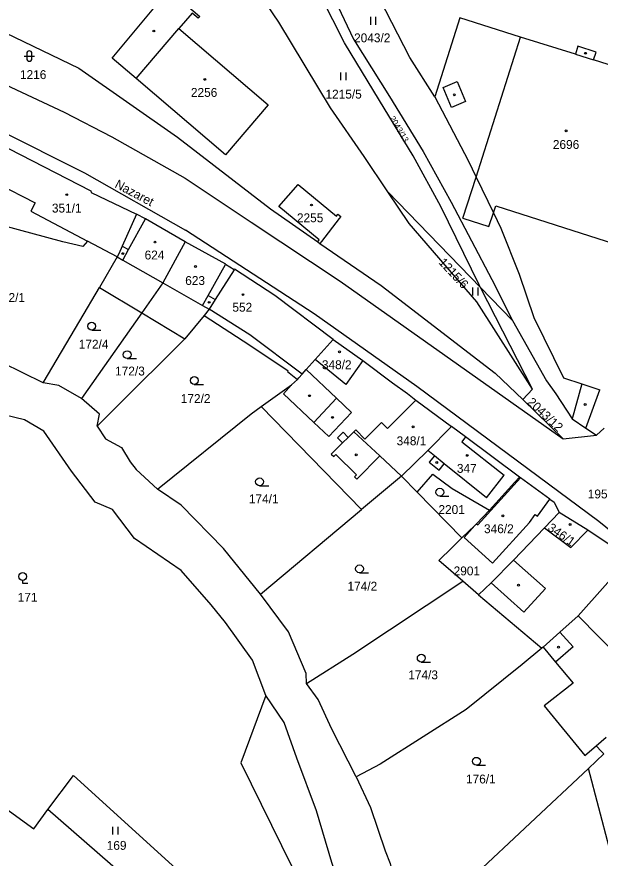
# Model space of a CAD drawing. Extents: x -679220 to -673243, y -1075091 to -1066557.
# Drawn here: x -676840.9 to -676729.1, y -1071084.9 to -1070923.7 of the extents above; entities that cross this region are included whole.
import ezdxf

# ---------------------------------------------------------------- set-up
doc = ezdxf.new("R2010")
doc.units = 0
for name, color, linetype in [('Hranice parcel', 7, 'Continuous'), ('Parcelní čísla', 7, 'Continuous'), ('Pop  PČ popisy', 7, 'Continuous'), ('Vnitřní kresba', 7, 'Continuous'), ('Značky budov', 7, 'Continuous'), ('Značky kultur', 7, 'Continuous')]:
    doc.layers.add(name, color=color, linetype=linetype)

msp = doc.modelspace()

# ---------------------------------------------------------------- linework, layer by layer
at = {"layer": 'Hranice parcel'}
for p, q in [((-676769.77, -1070957.23), (-676752.03, -1070975.55)), ((-676783.22, -1070966.81), (-676782.84, -1070967.13)), ((-676821.65, -1070969.72), (-676825.04, -1070975.54)), ((-676825.04, -1070975.54), (-676816.93, -1070980.4)), ((-676742.04, -1070995.05), (-676752.03, -1070975.55)), ((-676745.88, -1070981.9), (-676752.03, -1070975.55)), ((-676816.93, -1070980.4), (-676828.47, -1070996.8)), ((-676816.93, -1070980.4), (-676808.67, -1070985.41)), ((-676805, -1070980.91), (-676808.67, -1070985.41)), ((-676783.7, -1070989.38), (-676780.26, -1070985.51)), ((-676780.26, -1070985.51), (-676774.59, -1070989.57)), ((-676743.93, -1070997), (-676742.04, -1070995.05)), ((-676743.93, -1070997), (-676736.2, -1071004.57)), ((-676774.84, -1071018.09), (-676794.06, -1070998.39)), ((-676736.2, -1071004.57), (-676729.79, -1071003.87)), ((-676729.79, -1071003.87), (-676728.32, -1071002.5)), ((-676767.17, -1071011.67), (-676774.84, -1071018.09)), ((-676767.17, -1071011.67), (-676764.17, -1071014.74)), ((-676755.59, -1071023.51), (-676764.17, -1071014.74)), ((-676741.09, -1071019.37), (-676738.78, -1071016.09)), ((-676794.2, -1071034.3), (-676774.84, -1071018.09)), ((-676755.59, -1071023.51), (-676753.13, -1071021.18)), ((-676753.13, -1071021.18), (-676755.18, -1071023.42)), ((-676752.42, -1071034.41), (-676755.41, -1071031.83)), ((-676752.42, -1071034.41), (-676740.28, -1071044.67)), ((-676740.06, -1071044.47), (-676740.28, -1071044.67)), ((-676731.35, -1071067.66), (-676728.42, -1071064.9)), ((-676758.33, -1071092.97), (-676731.35, -1071067.66))]:
    msp.add_line(p, q, dxfattribs=at)
for points in [[(-676752.03, -1070975.55), (-676752.29, -1070975.05), (-676759.61, -1070960.04), (-676764.95, -1070950.34), (-676771.37, -1070939.74), (-676778.11, -1070928.74), (-676784.88, -1070915.33), (-676793.82, -1070899.05)], [(-676912.7, -1070900.6), (-676909.88, -1070907.03), (-676907.6, -1070909.13), (-676904.37, -1070911), (-676896.97, -1070914.08), (-676891.3, -1070915.74), (-676881.71, -1070917.58), (-676875.4, -1070917.77), (-676862.57, -1070921.84), (-676846.69, -1070925.09), (-676829, -1070933.55), (-676810.06, -1070946.81), (-676792.28, -1070960.49), (-676783.22, -1070966.81)], [(-676790.8, -1070899.53), (-676782.96, -1070914.09), (-676776.35, -1070928.02), (-676769.47, -1070938.96), (-676763.01, -1070949.54), (-676757.67, -1070959.24), (-676749.85, -1070974.05), (-676746.19, -1070981.35), (-676745.88, -1070981.9)], [(-676760.79, -1070939.06), (-676765.58, -1070931.53), (-676771.32, -1070920.3), (-676783.03, -1070900.39)], [(-676769.77, -1070957.23), (-676774.29, -1070950.5), (-676780.8, -1070941.14), (-676790.67, -1070924.75), (-676798.78, -1070912.74), (-676801.72, -1070907.71)], [(-676805.81, -1070923.65), (-676806.13, -1070924.02), (-676807.27, -1070923.03), (-676809.85, -1070925.96), (-676792.74, -1070940.58), (-676800.91, -1070950.14), (-676818.02, -1070935.52), (-676822.59, -1070931.62), (-676812.04, -1070918.93), (-676812.49, -1070918.55), (-676812.17, -1070918.18), (-676805.81, -1070923.65)], [(-676711.82, -1070952.75), (-676720.85, -1070949.5), (-676716.7, -1070936.22), (-676716.48, -1070935.5), (-676719.09, -1070934.75), (-676719.32, -1070935.47), (-676730.38, -1070932), (-676729.9, -1070930.48), (-676733.36, -1070929.38), (-676733.84, -1070930.91), (-676744.34, -1070927.62), (-676755.97, -1070923.94), (-676760.79, -1070939.06)], [(-676854.57, -1070932.21), (-676848.22, -1070934.35), (-676831.76, -1070942.01), (-676822.66, -1070946.69), (-676808.6, -1070954.61), (-676795.99, -1070963.07), (-676778.93, -1070974.34), (-676736.2, -1071004.57)], [(-676760.79, -1070939.06), (-676754.42, -1070951.24), (-676752.89, -1070954.41), (-676749.57, -1070961.3), (-676748.16, -1070964.22), (-676744.64, -1070973.04), (-676741.79, -1070981.29), (-676736.11, -1070992.9), (-676732.6, -1070994.05), (-676734.49, -1071000.73)], [(-676850.73, -1070945.15), (-676845.49, -1070947.41), (-676842.43, -1070948.93), (-676826.69, -1070957.04), (-676826.64, -1070957.36), (-676817.93, -1070961.5)], [(-676783.22, -1070966.81), (-676782.91, -1070966.42), (-676790.64, -1070960.08), (-676786.97, -1070955.84), (-676779.65, -1070961.92), (-676779.34, -1070961.54), (-676778.8, -1070961.98), (-676779.12, -1070962.36), (-676782.52, -1070966.74), (-676782.84, -1070967.13)], [(-676742.04, -1070995.05), (-676752.72, -1070978.32), (-676765.73, -1070963.29), (-676769.77, -1070957.23)], [(-676821.65, -1070969.72), (-676827.29, -1070966.69), (-676828.22, -1070967.71), (-676832.02, -1070966.82), (-676843.61, -1070963.69), (-676844.73, -1070966.1), (-676849.04, -1070964.6), (-676851.9, -1070963.38), (-676855.85, -1070961.69)], [(-676817.93, -1070961.5), (-676820.65, -1070967.65), (-676821.31, -1070969.13), (-676821.65, -1070969.72)], [(-676808.6, -1070966.8), (-676816.22, -1070962.43), (-676817.93, -1070961.5)], [(-676808.6, -1070966.8), (-676812.91, -1070974.69), (-676816.93, -1070980.4)], [(-676799.22, -1070972.19), (-676800.9, -1070971.18), (-676800.85, -1070971.09), (-676808.6, -1070966.8)], [(-676782.84, -1070967.13), (-676771.08, -1070975.21), (-676749.25, -1070991.96), (-676743.93, -1070997)], [(-676799.22, -1070972.19), (-676802.86, -1070977.84), (-676804.03, -1070979.72), (-676805, -1070980.91)], [(-676780.26, -1070985.51), (-676791.45, -1070977.13), (-676799.14, -1070972.06), (-676799.22, -1070972.19)], [(-676835.82, -1070993.8), (-676828.78, -1070981.96), (-676825.04, -1070975.54)], [(-676805, -1070980.91), (-676796.23, -1070986.59), (-676788.89, -1070991.53), (-676788.98, -1070991.65), (-676787.11, -1070993.16)], [(-676745.88, -1070981.9), (-676739.38, -1070993.45), (-676737.6, -1070995.96), (-676734.49, -1071000.73)], [(-676835.82, -1070993.8), (-676843.62, -1070990.02), (-676860.89, -1070985.22), (-676862.73, -1070984.96)], [(-676808.67, -1070985.41), (-676821.95, -1070998.62), (-676825.5, -1071002.13)], [(-676787.11, -1070993.16), (-676786.84, -1070992.9), (-676786.21, -1070992.15), (-676785.42, -1070991.3), (-676783.7, -1070989.38)], [(-676774.59, -1070989.57), (-676777.86, -1070994.17), (-676783.7, -1070989.38)], [(-676774.59, -1070989.57), (-676768.87, -1070993.83), (-676766.01, -1070995.84), (-676764.4, -1070997.13), (-676757.58, -1071002.2)], [(-676793.14, -1071053.68), (-676795.69, -1071046.96), (-676800.86, -1071039.72), (-676803.6, -1071036.35), (-676809.36, -1071029.78), (-676818.33, -1071023.64), (-676822.56, -1071018.06), (-676825.84, -1071016.66), (-676830.38, -1071010.75), (-676835.69, -1071003.1), (-676839.38, -1071000.91), (-676851.08, -1070998.12), (-676866.49, -1070995.3), (-676870.16, -1070993.05), (-676874.39, -1070993.8)], [(-676828.47, -1070996.8), (-676832.84, -1070994.33), (-676835.82, -1070993.8)], [(-676794.06, -1070998.39), (-676788.23, -1070994.21), (-676787.11, -1070993.16)], [(-676825.5, -1071002.13), (-676825.04, -1070999.8), (-676828.47, -1070996.8)], [(-676813.94, -1071014.17), (-676795.99, -1070999.78), (-676794.06, -1070998.39)], [(-676825.5, -1071002.13), (-676823.9, -1071004.55), (-676820.8, -1071006.19), (-676819.15, -1071008.93), (-676818, -1071010.45), (-676813.94, -1071014.17)], [(-676757.58, -1071002.2), (-676762.11, -1071006.79), (-676767.17, -1071011.67)], [(-676744.54, -1071011.9), (-676754.92, -1071004.19), (-676757.58, -1071002.2)], [(-676734.49, -1071000.73), (-676731.83, -1071002.51), (-676729.79, -1071003.87)], [(-676764.17, -1071014.74), (-676761.18, -1071011.34), (-676757.49, -1071014.09), (-676750.32, -1071018.2)], [(-676744.54, -1071011.9), (-676745.45, -1071012.87), (-676750.32, -1071018.2)], [(-676738.78, -1071016.09), (-676744.35, -1071012.04), (-676744.54, -1071011.9)], [(-676794.2, -1071034.3), (-676801.29, -1071025.54), (-676809.39, -1071017.24), (-676813.94, -1071014.17)], [(-676738.78, -1071016.09), (-676737.92, -1071016.71), (-676736.95, -1071018.63)], [(-676750.32, -1071018.2), (-676752.81, -1071020.84), (-676753.13, -1071021.18)], [(-676755.18, -1071023.42), (-676749.73, -1071028.36), (-676742.67, -1071020.59), (-676741.54, -1071019.07), (-676741.09, -1071019.37)], [(-676736.95, -1071018.63), (-676739.76, -1071021.58), (-676745.69, -1071027.79), (-676750, -1071032.12), (-676752.42, -1071034.41)], [(-676723.49, -1071027.38), (-676731.47, -1071022.07), (-676736.95, -1071018.63)], [(-676755.41, -1071031.83), (-676759.99, -1071027.87), (-676757.49, -1071025.38), (-676755.59, -1071023.51)], [(-676723.49, -1071027.38), (-676733.33, -1071038.48), (-676736.81, -1071041.58), (-676740.06, -1071044.47)], [(-676785.36, -1071051.4), (-676776.49, -1071045.76), (-676755.41, -1071031.83)], [(-676785.36, -1071051.4), (-676785.4, -1071049.52), (-676788.81, -1071041.5), (-676794.2, -1071034.3)], [(-676894.43, -1071044.54), (-676850.95, -1071069.63), (-676837.57, -1071079.26), (-676834.92, -1071075.55)], [(-676740.28, -1071044.67), (-676744.02, -1071047.77), (-676754.78, -1071056.39), (-676771.23, -1071066.87), (-676775.82, -1071069.3)], [(-676740.06, -1071044.47), (-676737.66, -1071047.32), (-676734.28, -1071051.34), (-676739.81, -1071055.67), (-676732.02, -1071065.2), (-676729.9, -1071063.37), (-676728.86, -1071064.45), (-676728.42, -1071064.9)], [(-676775.82, -1071069.3), (-676780.52, -1071060.17), (-676783.13, -1071054.48), (-676785.36, -1071051.4)], [(-676793.14, -1071053.68), (-676797.97, -1071066.61), (-676788.18, -1071086.47), (-676801.96, -1071095.51)], [(-676725.22, -1071168.28), (-676731.67, -1071151.24), (-676735.33, -1071145.49), (-676736.53, -1071139.93), (-676737.25, -1071134.45), (-676745.58, -1071118.19), (-676749.48, -1071113.45), (-676756.02, -1071105.93), (-676761.71, -1071102.77), (-676769.7, -1071100.12), (-676774.51, -1071095.47), (-676778.42, -1071091.75), (-676780.54, -1071085.7), (-676783.44, -1071075.78), (-676787.2, -1071065.69), (-676789.62, -1071058.9), (-676793.14, -1071053.68)], [(-676719.22, -1071074.42), (-676727.39, -1071082.76), (-676731.35, -1071067.66)], [(-676834.92, -1071075.55), (-676830.02, -1071069.02), (-676808.29, -1071088.75)], [(-676775.82, -1071069.3), (-676773.11, -1071075.17), (-676770.29, -1071083.48), (-676769.34, -1071085.87), (-676768.48, -1071089.3), (-676762.43, -1071092.19), (-676760.57, -1071091.6), (-676758.33, -1071092.97)], [(-676808.29, -1071088.75), (-676813.03, -1071094.61), (-676834.92, -1071075.55)]]:
    msp.add_lwpolyline(points, dxfattribs=at)
at = {"layer": 'Vnitřní kresba'}
for p, q in [((-676818.02, -1070935.52), (-676809.85, -1070925.96)), ((-676752.89, -1070954.41), (-676744.34, -1070927.62)), ((-676733.84, -1070930.91), (-676730.38, -1070932)), ((-676759.17, -1070937.27), (-676756.51, -1070936.1)), ((-676756.51, -1070936.1), (-676754.92, -1070939.96)), ((-676757.59, -1070941.07), (-676759.17, -1070937.27)), ((-676754.92, -1070939.96), (-676757.59, -1070941.07)), ((-676849.33, -1070942.9), (-676827.88, -1070953.59)), ((-676827.88, -1070953.59), (-676808.53, -1070964.59)), ((-676845.35, -1070955.24), (-676837.37, -1070959.35)), ((-676755.4, -1070962.28), (-676752.89, -1070954.41)), ((-676837.37, -1070959.35), (-676838.2, -1070960.97)), ((-676749.57, -1070961.3), (-676749.11, -1070959.93)), ((-676749.11, -1070959.93), (-676726.38, -1070967.21)), ((-676838.2, -1070960.97), (-676827.29, -1070966.69)), ((-676750.43, -1070963.9), (-676749.57, -1070961.3)), ((-676819.44, -1070968.31), (-676816.22, -1070962.43)), ((-676755.4, -1070962.28), (-676750.43, -1070963.9)), ((-676783.88, -1070980.61), (-676808.53, -1070964.59)), ((-676820.65, -1070967.65), (-676819.44, -1070968.31)), ((-676820.55, -1070970.35), (-676819.44, -1070968.31)), ((-676821.65, -1070969.72), (-676820.55, -1070970.35)), ((-676820.55, -1070970.35), (-676812.91, -1070974.69)), ((-676804.2, -1070977.09), (-676800.9, -1070971.18)), ((-676812.91, -1070974.69), (-676805.29, -1070979.03)), ((-676805.29, -1070979.03), (-676804.2, -1070977.09)), ((-676804.2, -1070977.09), (-676802.86, -1070977.84)), ((-676805.29, -1070979.03), (-676804.03, -1070979.72)), ((-676796.24, -1070984.62), (-676804.03, -1070979.72)), ((-676764.21, -1070994.54), (-676783.88, -1070980.61)), ((-676786.21, -1070992.15), (-676796.24, -1070984.62)), ((-676785.42, -1070991.3), (-676779.61, -1070996.77)), ((-676732.6, -1070994.05), (-676729.17, -1070995.18)), ((-676789.79, -1070995.94), (-676788.23, -1070994.21)), ((-676729.38, -1071020.4), (-676764.21, -1070994.54)), ((-676731.83, -1071002.51), (-676729.17, -1070995.18)), ((-676783.98, -1071001.41), (-676789.79, -1070995.94)), ((-676783.98, -1071001.41), (-676779.61, -1070996.77)), ((-676779.61, -1070996.77), (-676776.73, -1070999.49)), ((-676764.4, -1070997.13), (-676769.84, -1071002.6)), ((-676776.73, -1070999.49), (-676781.1, -1071004.13)), ((-676781.1, -1071004.13), (-676783.98, -1071001.41)), ((-676771.01, -1071001.43), (-676774.16, -1071004.6)), ((-676769.84, -1071002.6), (-676771.01, -1071001.43)), ((-676779.43, -1071004.35), (-676778.37, -1071003.29)), ((-676778.37, -1071003.29), (-676777.38, -1071004.28)), ((-676776.33, -1071003.23), (-676777.38, -1071004.28)), ((-676775.93, -1071002.83), (-676776.33, -1071003.23)), ((-676776.33, -1071003.23), (-676771.34, -1071007.83)), ((-676774.16, -1071004.6), (-676775.93, -1071002.83)), ((-676778.44, -1071005.34), (-676780.62, -1071007.51)), ((-676778.44, -1071005.34), (-676779.43, -1071004.35)), ((-676777.38, -1071004.28), (-676778.44, -1071005.34)), ((-676754.92, -1071004.19), (-676755.63, -1071005.14)), ((-676755.63, -1071005.14), (-676747.53, -1071011.52)), ((-676760.87, -1071007.79), (-676762.11, -1071006.79)), ((-676780.62, -1071007.51), (-676780.15, -1071007.96)), ((-676780.15, -1071007.96), (-676779.74, -1071007.54)), ((-676779.74, -1071007.54), (-676775.76, -1071011.42)), ((-676775.7, -1071012.29), (-676771.34, -1071007.83)), ((-676771.34, -1071007.83), (-676767.17, -1071011.67)), ((-676760.87, -1071007.79), (-676761.86, -1071009)), ((-676758.99, -1071009.31), (-676760.87, -1071007.79)), ((-676761.86, -1071009), (-676759.97, -1071010.53)), ((-676759.97, -1071010.53), (-676758.99, -1071009.31)), ((-676750.9, -1071015.87), (-676758.99, -1071009.31)), ((-676775.76, -1071011.42), (-676776.17, -1071011.84)), ((-676776.17, -1071011.84), (-676775.7, -1071012.29)), ((-676750.9, -1071015.87), (-676747.53, -1071011.52)), ((-676752.57, -1071021.05), (-676744.35, -1071012.04)), ((-676752.81, -1071020.84), (-676752.57, -1071021.05)), ((-676739.76, -1071021.58), (-676734.74, -1071025.37)), ((-676710.77, -1071035.57), (-676729.38, -1071020.4)), ((-676734.74, -1071025.37), (-676731.47, -1071022.07)), ((-676739.58, -1071033.21), (-676745.69, -1071027.79)), ((-676750, -1071032.12), (-676743.72, -1071037.75)), ((-676743.72, -1071037.75), (-676739.58, -1071033.21)), ((-676733.33, -1071038.48), (-676724.71, -1071047.26)), ((-676736.81, -1071041.58), (-676734.31, -1071044.38)), ((-676734.31, -1071044.38), (-676737.66, -1071047.32)), ((-676729.9, -1071063.37), (-676727.93, -1071061.67))]:
    msp.add_line(p, q, dxfattribs=at)
at = {"layer": 'Značky budov'}
for centre in [(-676814.62, -1070926.45), (-676731.93, -1070930.71), (-676804.85, -1070935.71), (-676757.05, -1070938.67), (-676735.64, -1070945.57), (-676831.3, -1070957.79), (-676784.42, -1070959.77), (-676814.39, -1070966.86), (-676820.56, -1070969.08), (-676806.64, -1070971.54), (-676797.53, -1070976.93), (-676804.01, -1070978.41), (-676779.03, -1070987.89), (-676784.79, -1070996.29), (-676731.97, -1070997.98), (-676780.39, -1071000.45), (-676764.96, -1071002.26), (-676775.83, -1071007.63), (-676754.57, -1071007.72), (-676760.42, -1071009.07), (-676747.73, -1071019.3), (-676734.88, -1071020.96), (-676744.74, -1071032.58), (-676737.08, -1071044.45)]:
    msp.add_circle(centre, 0.175, dxfattribs=at)
at = {"layer": 'Značky kultur'}
for p, q in [((-676773.06, -1070925.26), (-676773.06, -1070923.76)), ((-676772.06, -1070925.26), (-676772.06, -1070923.76)), ((-676839.47, -1070931.24), (-676837.47, -1070931.24)), ((-676838.97, -1070930.74), (-676838.97, -1070931.74)), ((-676837.97, -1070931.74), (-676837.97, -1070930.74)), ((-676778.79, -1070935.87), (-676778.79, -1070934.37)), ((-676777.79, -1070935.87), (-676777.79, -1070934.37)), ((-676753.48, -1070977.09), (-676753.48, -1070975.59)), ((-676752.48, -1070977.09), (-676752.48, -1070975.59)), ((-676826.52, -1070983.72), (-676824.77, -1070983.72)), ((-676819.71, -1070989.19), (-676817.96, -1070989.19)), ((-676806.86, -1070994.13), (-676805.11, -1070994.13)), ((-676794.36, -1071013.53), (-676792.61, -1071013.53)), ((-676759.82, -1071015.52), (-676758.07, -1071015.52)), ((-676775.21, -1071030.2), (-676773.46, -1071030.2)), ((-676839.75, -1071031.67), (-676839.75, -1071032.17)), ((-676839.75, -1071032.17), (-676838.75, -1071032.17)), ((-676763.38, -1071047.3), (-676761.63, -1071047.3)), ((-676752.81, -1071067.05), (-676751.06, -1071067.05)), ((-676822.45, -1071080.35), (-676822.45, -1071078.85)), ((-676821.45, -1071080.35), (-676821.45, -1071078.85))]:
    msp.add_line(p, q, dxfattribs=at)
for centre in [(-676826.52, -1070982.97), (-676819.71, -1070988.44), (-676806.86, -1070993.38), (-676794.36, -1071012.78), (-676759.82, -1071014.77), (-676775.21, -1071029.45), (-676839.75, -1071030.92), (-676763.38, -1071046.55), (-676752.81, -1071066.3)]:
    msp.add_circle(centre, 0.75, dxfattribs=at)
for centre, start, end in [((-676838.47, -1070930.74), 0, 180), ((-676838.47, -1070931.74), 180, 359.9879)]:
    msp.add_arc(centre, 0.5, start, end, dxfattribs=at)

# ---------------------------------------------------------------- texts
at = {"layer": 'Parcelní čísla'}
for s, p in [('2043/2', (-676776.25, -1070928.61)), ('1216', (-676840.26, -1070935.65)), ('2256', (-676807.51, -1070939.06)), ('1215/5', (-676781.73, -1070939.39)), ('2696', (-676738.17, -1070949.03)), ('351/1', (-676834.14, -1070961.21)), ('2255', (-676787.2, -1070963.07)), ('624', (-676816.38, -1070970.2)), ('623', (-676808.6, -1070975.08)), ('172/1', (-676844.98, -1070978.34)), ('552', (-676799.56, -1070980.2)), ('172/4', (-676828.99, -1070987.28)), ('172/3', (-676822.03, -1070992.42)), ('348/2', (-676782.42, -1070991.21)), ('172/2', (-676809.45, -1070997.69)), ('348/1', (-676768.1, -1071005.78)), ('347', (-676756.56, -1071011.06)), ('174/1', (-676796.41, -1071016.91)), ('1958/7', (-676731.48, -1071015.96)), ('2201', (-676760.09, -1071018.95)), ('346/2', (-676751.36, -1071022.62)), ('2901', (-676757.18, -1071030.7)), ('174/2', (-676777.51, -1071033.62)), ('171', (-676840.7, -1071035.75)), ('174/3', (-676765.87, -1071050.61)), ('176/1', (-676754.81, -1071070.55)), ('169', (-676823.64, -1071083.26))]:
    msp.add_text(s, height=1.7, dxfattribs=at).set_placement(p)
for s, height, rotation, p in [('2043/13', 1.139, 301, (-676769.51, -1070943.15)), ('1215/6', 1.7, 313, (-676760.16, -1070970.87)), ('2043/12', 1.7, 317, (-676743.21, -1070997.71)), ('346/1', 1.7, 325, (-676739.32, -1071021.94))]:
    msp.add_text(s, height=height, rotation=rotation, dxfattribs=at).set_placement(p)
at = {"layer": 'Pop  PČ popisy'}
msp.add_text('Nazaret', height=1.7, rotation=332, dxfattribs=at).set_placement((-676822.23, -1070956.32))

doc.saveas('drawing.dxf')
